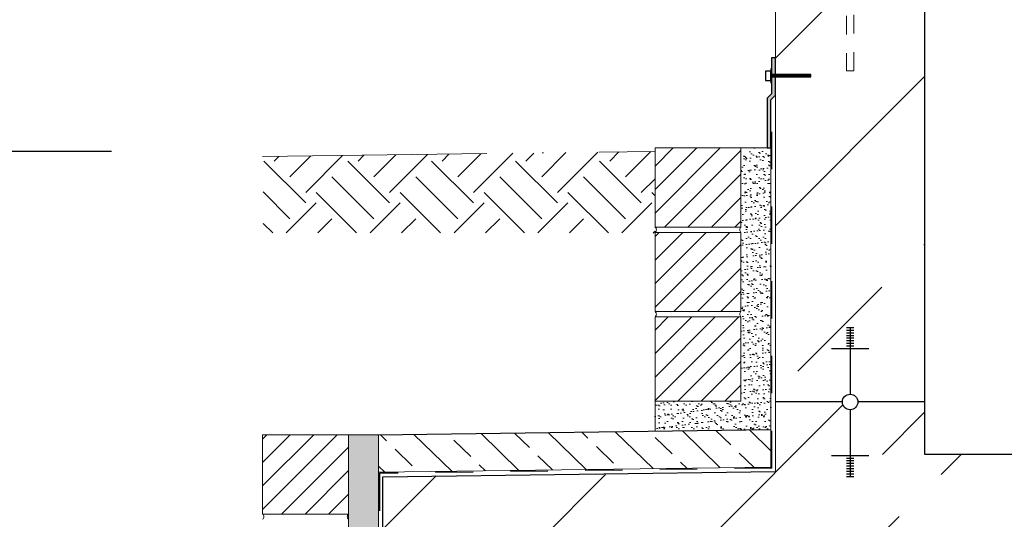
# Model space of a CAD drawing. Header units: millimetres. Extents: x -48448 to 452754, y -13941 to 17062.
# Tile 452 of 458: x 23327 to 24644, y 3903 to 4571. Entities that reach past the tile are written whole.
import ezdxf

# ---------------------------------------------------------------- set-up
doc = ezdxf.new("R2010")
doc.units = ezdxf.units.MM
doc.linetypes.add('ACAD_ISO10W100', pattern=[18, 12, -3, 0, -3])
doc.linetypes.add('JIS_02_1.0', pattern=[2, 1, -1])
doc.layers.add('0_0_1_im Papierbereich gezeichnet', color=7, linetype='Continuous')
doc.layers.add('Bemaßung', color=7, linetype='Continuous', lineweight=13)
doc.dimstyles.new('DIN', dxfattribs={"dimtxt": 2.5, "dimasz": 2.5, "dimexe": 1.25, "dimexo": 0.625, "dimtad": 1, "dimtih": 1, "dimdec": 4, "dimdsep": 46, "dimlunit": 6, "dimtxsty": 'Standard', "dimcen": 2.5, "dimadec": 0, "dimazin": 0, "dimtfac": 1, "dimtdec": 4, "dimtmove": 0, "dimatfit": 3, "dimfxl": 0, "dimtvp": 1, "dimtolj": 1, "dimtzin": 0, "dimarcsym": 0})

# ---------------------------------------------------------------- blocks, each defined once
blk = doc.blocks.new('*D31')
at = {"layer": 'Bemaßung', "color": 0, "lineweight": -2, "transparency": 16777216}
for p, q in [((23402.7, 6394.8), (23129.3, 6394.8)), ((23179.3, 6344.8), (23179.3, 4444.8)), ((23449.3, 4394.8), (23129.3, 4394.8))]:
    blk.add_line(p, q, dxfattribs=at)
at = {"layer": 'Bemaßung', "color": 0, "transparency": 16777216}
for points in [[(23171, 6344.8), (23187.7, 6344.8), (23179.3, 6394.8)], [(23171, 4444.8), (23187.7, 4444.8), (23179.3, 4394.8)]]:
    blk.add_solid(points, dxfattribs=at)
at = {"layer": 'DEFPOINTS', "color": 0, "transparency": 16777216}
for p in [(23802.7, 6394.8), (23179.3, 4394.8), (23849.3, 4394.8)]:
    blk.add_point(p, dxfattribs=at)
at = {"layer": 'Bemaßung', "color": 0, "transparency": 16777216, "insert": (23079.3, 5394.8), "char_height": 100, "attachment_point": 5, "rotation": 90}
blk.add_mtext('\\A1;2.00', dxfattribs=at)

msp = doc.modelspace()

# ---------------------------------------------------------------- hatches: boundary and pattern name
at = {"lineweight": 9}
h = msp.add_hatch(dxfattribs=at)
h.set_pattern_fill('ANSI33', color=256, scale=50)
h.set_pattern_definition([(45, (-1483.5, 145.76), (-224.5064, 224.5064), []), (45, (-1259, 145.76), (-224.5064, 224.5064), [158.75, -79.375])])
edge = h.paths.add_edge_path()
edge.add_line((26237.662, 4523.995), (26190.162, 4523.995))
edge.add_line((26190.162, 4523.995), (26190.162, 4527.136))
edge.add_line((26190.162, 4527.136), (26237.662, 4527.136))
edge.add_line((26237.662, 4527.136), (26237.662, 5189.906))
edge.add_line((26237.662, 5189.906), (26037.662, 5189.906))
edge.add_line((26037.662, 5189.906), (26037.662, 4059.617))
edge.add_line((26037.662, 4059.617), (26127.31, 4059.617))
edge.add_arc((26137.662, 4059.617), 10.353, 0, 180, ccw=False)
edge.add_line((26148.015, 4059.617), (26237.662, 4059.617))
edge.add_line((26237.662, 4059.617), (26237.662, 4523.995))
edge = h.paths.add_edge_path()
edge.add_line((26509.927, 3995.66), (26237.662, 3992.022))
edge.add_line((26237.662, 3992.022), (26237.662, 4059.617))
edge.add_line((26237.662, 4059.617), (26148.015, 4059.617))
edge.add_arc((26137.662, 4059.617), 10.353, -180, 0, ccw=False)
edge.add_line((26127.31, 4059.617), (26037.662, 4059.617))
edge.add_line((26037.662, 4059.617), (26037.662, 3989.349))
edge.add_line((26037.662, 3989.349), (25797.662, 3989.349))
edge.add_line((25797.662, 3989.349), (25797.662, 3769.906))
edge.add_line((25797.662, 3769.906), (25897.662, 3769.906))
edge.add_line((25897.662, 3769.906), (25897.662, 3759.906))
edge.add_line((25897.662, 3759.906), (25797.662, 3759.906))
edge.add_line((25797.662, 3759.906), (25797.662, 3599.906))
edge.add_line((25797.662, 3599.906), (25897.662, 3599.906))
edge.add_line((25897.662, 3599.906), (25897.662, 3589.906))
edge.add_line((25897.662, 3589.906), (26509.927, 3589.906))
edge.add_line((26509.927, 3589.906), (26509.927, 3995.66))
edge = h.paths.add_edge_path()
edge.add_line((24777.662, 3989.349), (24537.662, 3989.349))
edge.add_line((24537.662, 3989.349), (24537.662, 4059.617))
edge.add_line((24537.662, 4059.617), (24448.015, 4059.617))
edge.add_arc((24437.662, 4059.617), 10.353, -180, 0, ccw=False)
edge.add_line((24427.31, 4059.617), (24337.662, 4059.617))
edge.add_line((24337.662, 4059.617), (24337.662, 3966.632))
edge.add_line((24337.662, 3966.632), (23812.662, 3959.617))
edge.add_line((23812.662, 3959.617), (23812.386, 3605.906))
edge.add_line((23812.386, 3605.906), (23930.161, 3605.906))
edge.add_line((23930.161, 3605.906), (23930.161, 3607.906))
edge.add_line((23930.161, 3607.906), (24090.161, 3607.906))
edge.add_line((24090.161, 3607.906), (24215.248, 3605.906))
edge.add_line((24215.248, 3605.906), (24215.248, 3595.906))
edge.add_line((24215.248, 3595.906), (24261.648, 3595.906))
edge.add_line((24261.648, 3595.906), (24261.648, 3589.905))
edge.add_line((24261.648, 3589.905), (24677.662, 3589.905))
edge.add_line((24677.662, 3589.905), (24677.662, 3599.906))
edge.add_line((24677.662, 3599.906), (24777.662, 3599.906))
edge.add_line((24777.662, 3599.906), (24777.662, 3759.906))
edge.add_line((24777.662, 3759.906), (24677.662, 3759.906))
edge.add_line((24677.662, 3759.906), (24677.662, 3769.906))
edge.add_line((24677.662, 3769.906), (24777.662, 3769.906))
edge.add_line((24777.662, 3769.906), (24777.662, 3989.349))
h.paths.add_polyline_path([(24212.662, 3555.904), (24201.648, 3555.906), (24201.648, 3589.906), (23812.373, 3589.906), (23812.03, 3150.973), (24212.662, 3150.973)])
h.paths.add_polyline_path([(25287.662, 3759.906), (24787.662, 3759.906), (24787.662, 3599.906), (25287.662, 3599.906)])
h.paths.add_polyline_path([(25787.662, 3769.906), (25287.662, 3769.906), (25287.662, 3599.906), (25787.662, 3599.906)])
h.paths.add_polyline_path([(25787.662, 3989.349), (25287.662, 3989.349), (25287.662, 3769.906), (25787.662, 3769.906)])
h.paths.add_polyline_path([(25287.662, 3989.349), (24787.662, 3989.349), (24787.662, 3769.906), (25287.662, 3769.906)])
h.paths.add_polyline_path([(24777.662, 3769.906), (24677.662, 3769.906), (24677.662, 3759.906), (24777.662, 3759.906)], flags=17)
h.paths.add_polyline_path([(25287.662, 3769.906), (24787.662, 3769.906), (24787.662, 3759.906), (25287.662, 3759.906)])
h.paths.add_polyline_path([(24777.662, 3599.906), (24677.662, 3599.906), (24677.662, 3589.905), (24777.662, 3589.905)], flags=17)
h.paths.add_polyline_path([(25287.662, 3599.906), (24787.662, 3599.906), (24787.662, 3589.905), (25287.662, 3589.905)])
h.paths.add_polyline_path([(24787.662, 3599.906), (24777.662, 3599.906), (24777.662, 3589.905), (24787.662, 3589.905)])
h.paths.add_polyline_path([(24787.662, 3769.906), (24777.662, 3769.906), (24777.662, 3759.906), (24787.662, 3759.906)])
h.paths.add_polyline_path([(25897.662, 3769.906), (25797.662, 3769.906), (25787.662, 3769.906), (25787.662, 3759.906), (25897.662, 3759.906)])
h.paths.add_polyline_path([(25897.662, 3599.906), (25787.662, 3599.906), (25787.662, 3589.906), (25897.662, 3589.906)])
h = msp.add_hatch(dxfattribs=at)
h.set_pattern_fill('ANSI33', color=256, scale=50)
h.set_pattern_definition([(45, (-94059.6, 42154.38), (-224.5064, 224.5064), []), (45, (-93835.1, 42154.38), (-224.5064, 224.5064), [158.75, -79.375])])
h.paths.add_polyline_path([(24337.662, 5189.906), (24537.662, 5189.906), (24537.662, 3989.349), (24337.662, 3989.349)])
h = msp.add_hatch(color=250)
h.dxf.hatch_style = 1
h.paths.add_polyline_path([(24337.662, 4519.837), (24332.655, 4519.837), (24332.655, 4497.443), (24337.659, 4497.443)])
h.paths.add_polyline_path([(24337.659, 4497.443), (24332.655, 4497.443), (24332.655, 4494.303), (24337.658, 4494.303)])
h.paths.add_polyline_path([(24337.658, 4494.303), (24332.655, 4494.303), (24332.655, 4486.459), (24332.655, 4471.908), (24326.662, 4465.916), (24326.662, 4399.485), (24331.662, 4399.485), (24331.662, 4463.845), (24337.655, 4469.837)])
at = {"lineweight": 5}
h = msp.add_hatch(dxfattribs=at)
h.set_pattern_fill('ANSI31', color=256, scale=0.4, style=0)
h.set_pattern_definition([(45, (-63219.5027, 42029.615), (-0.898025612, 0.898025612), [])])
h.paths.add_polyline_path([(24332.655, 4494.303), (24385.162, 4494.303), (24385.162, 4497.443), (24332.655, 4497.443)])
h = msp.add_hatch()
h.set_pattern_fill('EARTH', color=253, scale=12.5, angle=45, style=0)
h.set_pattern_definition([(45, (809.56, 41944.55), (7e-15, 112.2532), [79.375, -79.375]), (45, (788.51, 41965.594), (7e-15, 112.2532), [79.375, -79.375]), (45, (767.466, 41986.64), (7e-15, 112.2532), [79.375, -79.375]), (135, (767.466, 42000.67), (-112.2532, 7e-15), [79.375, -79.375]), (135, (788.51, 42021.72), (-112.2532, 7e-15), [79.375, -79.375]), (135, (809.56, 42042.77), (-112.2532, 7e-15), [79.375, -79.375])])
h.paths.add_polyline_path([(24176.662, 4394.769), (23652.361, 4387.763), (23652.328, 4285.681), (24176.662, 4285.681)])
at = {"lineweight": 18}
h = msp.add_hatch(dxfattribs=at)
h.set_pattern_fill('ANSI31', color=0, scale=7, style=0)
h.paths.add_polyline_path([(24291.662, 4399.485), (24176.662, 4399.485), (24176.662, 4293.485), (24291.662, 4293.485)])
h = msp.add_hatch(dxfattribs=at)
h.set_pattern_fill('ANSI31', color=0, scale=7, style=0)
h.paths.add_polyline_path([(24291.662, 4286.485), (24176.662, 4286.485), (24176.662, 4180.485), (24291.662, 4180.485)])
h = msp.add_hatch(dxfattribs=at)
h.set_pattern_fill('ANSI31', color=0, scale=7, style=0)
h.set_pattern_definition([(45, (-63219.503, 41823.152), (-15.715448, 15.715448), [])])
h.paths.add_polyline_path([(24291.662, 4173.485), (24176.662, 4173.485), (24176.662, 4060.485), (24291.662, 4060.485)])
at = {"lineweight": 9}
h = msp.add_hatch(dxfattribs=at)
h.set_pattern_fill('ANSI33', color=256, scale=10, angle=90.7656)
h.set_pattern_definition([(135.7656, (-88766.8, 40638.69), (-44.29731, -45.497236), []), (135.7656, (-88767.4, 40683.587), (-44.29731, -45.497236), [31.75, -15.875])])
h.paths.add_polyline_path([(26243.662, 4048.106), (26243.662, 3998.102), (26509.927, 4001.66), (26509.927, 4051.664)])
h.paths.add_polyline_path([(24331.662, 3972.552), (24331.662, 4022.556), (23805.976, 4015.531), (23806.644, 3965.536)])
at = {"lineweight": 18}
h = msp.add_hatch(dxfattribs=at)
h.set_pattern_fill('ANSI31', color=0, scale=7, style=0)
h.set_pattern_definition([(45, (-525, -270.869), (-15.715448, 15.715448), [])])
h.paths.add_polyline_path([(23766.662, 4015.616), (23651.662, 4015.616), (23651.662, 3909.616), (23766.662, 3909.616)])
at = {"layer": 'Bemaßung', "lineweight": 5}
h = msp.add_hatch(dxfattribs=at)
h.set_pattern_fill('AR-SAND', color=256, scale=0.25)
h.set_pattern_definition([(37.5, (-94059.604, 42154.375), (-0.4000078, 12.2353309), [0, -9.652, 0, -10.795, 0, -10.31875]), (7.5, (-94059.604, 42154.375), (11.238082, 17.9206275), [0, -5.207, 0, -8.6995, 0, -3.33375]), (327.5, (-94067.414, 42154.375), (19.7748093, 0.0359296), [0, -3.175, 0, -11.43, 0, -14.9225]), (317.5, (-94067.414, 42154.375), (19.0889113, 5.573233), [0, -1.5875, 0, -7.493, 0, -8.5725])])
h.paths.add_polyline_path([(24331.662, 4399.485), (24326.662, 4399.485), (24291.662, 4399.485), (24291.662, 4286.485), (24291.662, 4173.485), (24291.662, 4060.485), (24176.662, 4060.485), (24176.662, 4020.485), (24331.662, 4022.556)])
h = msp.add_hatch(dxfattribs=at)
h.set_pattern_fill('AR-SAND', color=256, scale=0.25)
h.set_pattern_definition([(37.5, (-88610.589, 42139.684), (-0.4000078, 12.2353309), [0, -9.652, 0, -10.795, 0, -10.31875]), (7.5, (-88610.59, 42139.684), (11.238082, 17.9206275), [0, -5.207, 0, -8.6995, 0, -3.33375]), (327.5, (-88618.4, 42139.684), (19.7748093, 0.0359296), [0, -3.175, 0, -11.43, 0, -14.9225]), (317.5, (-88618.4, 42139.684), (19.0889113, 5.573233), [0, -1.5875, 0, -7.493, 0, -8.5725])])
h.paths.add_polyline_path([(23766.662, 3150.973), (23806.662, 3150.973), (23806.662, 4015.616), (23766.662, 4015.616)])

# ---------------------------------------------------------------- linework, layer by layer
at = {"lineweight": 9}
for p, q in [((24337.662, 3966.632), (24337.662, 5189.906)), ((24291.662, 4399.485), (24331.662, 4399.485)), ((23806.662, 3965.616), (23806.662, 4015.616)), ((24331.662, 3972.552), (23806.662, 3965.536)), ((23806.662, 3965.616), (23806.662, 3150.973))]:
    msp.add_line(p, q, dxfattribs=at)
for p, q in [((24537.662, 3989.349), (24537.662, 5189.906)), ((24432.662, 4159.27), (24442.662, 4159.27)), ((24432.662, 4155.75), (24442.662, 4155.75)), ((24432.662, 4152.23), (24442.662, 4152.23)), ((24437.662, 4159.617), (24437.662, 4069.969)), ((24432.662, 4148.71), (24442.662, 4148.71)), ((24432.662, 4145.19), (24442.662, 4145.19)), ((24432.662, 4141.67), (24442.662, 4141.67)), ((24432.662, 4138.15), (24442.662, 4138.15)), ((24412.662, 4131.111), (24462.662, 4131.111)), ((24432.662, 4134.63), (24442.662, 4134.63)), ((24427.31, 4059.617), (24337.662, 4059.617)), ((24537.662, 4059.617), (24448.015, 4059.617)), ((24437.662, 4049.264), (24437.662, 3959.617)), ((23805.976, 4015.531), (24331.662, 4022.556)), ((24412.662, 3988.122), (24462.662, 3988.122)), ((24432.662, 3984.603), (24442.662, 3984.603)), ((24432.662, 3981.083), (24442.662, 3981.083)), ((26037.662, 3989.349), (24537.662, 3989.349)), ((23812.662, 3959.617), (24337.662, 3966.632)), ((24432.662, 3977.563), (24442.662, 3977.563)), ((24432.662, 3974.043), (24442.662, 3974.043)), ((24432.662, 3970.523), (24442.662, 3970.523)), ((24432.662, 3967.003), (24442.662, 3967.003)), ((23812.03, 3150.973), (23812.662, 3959.617)), ((24432.662, 3963.483), (24442.662, 3963.483)), ((24432.662, 3959.963), (24442.662, 3959.963))]:
    msp.add_line(p, q)
at = {"color": 250, "lineweight": 9}
msp.add_line((24331.662, 3972.552), (24331.662, 4463.845), dxfattribs=at)
at = {"linetype": 'JIS_02_1.0', "lineweight": 25, "ltscale": 50}
for p, q in [((24333.076, 3971.156), (24333.076, 4465.259)), ((24333.076, 3971.156), (23808.077, 3964.141)), ((23808.077, 3964.141), (23808.077, 3150.973))]:
    msp.add_line(p, q, dxfattribs=at)
at = {"color": 253, "linetype": 'ACAD_ISO10W100', "lineweight": 13, "ltscale": 25}
for p, q in [((23651.662, 4387.754), (24176.662, 4394.769)), ((24176.662, 4060.485), (24176.662, 4020.485)), ((23806.662, 4015.616), (23766.662, 4015.616))]:
    msp.add_line(p, q, dxfattribs=at)
at = {"color": 253, "linetype": 'ACAD_ISO10W100', "lineweight": 18, "ltscale": 25}
msp.add_line((23766.662, 4015.616), (23766.662, 3150.973), dxfattribs=at)
at = {"linetype": 'JIS_02_1.0', "lineweight": 18, "ltscale": 25}
msp.add_lwpolyline([(24432.662, 4502.627), (24442.662, 4502.627), (24442.662, 4976.071), (24432.662, 4976.071)], close=True, dxfattribs=at)
at = {"color": 250}
msp.add_lwpolyline([(24331.662, 4399.485), (24331.662, 4463.845), (24337.655, 4469.837), (24337.662, 4519.837), (24332.655, 4519.837), (24332.655, 4471.908), (24326.662, 4465.916), (24326.662, 4399.485), (24331.662, 4399.485)], dxfattribs=at)
at = {"lineweight": 18}
for points in [[(24291.662, 4399.485), (24176.662, 4399.485), (24176.662, 4293.485), (24291.662, 4293.485), (24291.662, 4399.485)], [(24291.662, 4173.485), (24176.662, 4173.485), (24176.662, 4060.485), (24291.662, 4060.485), (24291.662, 4173.485)], [(23766.662, 4015.616), (23651.662, 4015.616), (23651.662, 3909.616), (23766.662, 3909.616), (23766.662, 4015.616)]]:
    msp.add_lwpolyline(points, dxfattribs=at)
at = {"color": 0, "lineweight": 18}
msp.add_lwpolyline([(24291.662, 4286.485), (24176.662, 4286.485), (24176.662, 4180.485), (24291.662, 4180.485), (24291.662, 4286.485)], dxfattribs=at)
msp.add_circle((24437.662, 4059.617), 10.353)
at = {"lineweight": 18}
for centre, start, end in [((24174.084, 4289.985), 306.378769, 53.621231), ((24294.24, 4289.985), 126.378769, 233.621231), ((24174.084, 4176.985), 306.378769, 53.621231), ((24294.24, 4176.985), 126.378769, 233.621231), ((23649.084, 3906.116), 306.378769, 53.621231), ((23769.241, 3906.116), 126.378769, 233.621231)]:
    msp.add_arc(centre, 4.347, start, end, dxfattribs=at)
at = {"layer": '0_0_1_im Papierbereich gezeichnet'}
for points in [[(24324.644, 4489.488), (24331.572, 4489.488), (24331.572, 4502.257), (24324.644, 4502.257)], [(24331.572, 4486.459), (24332.655, 4486.459), (24332.655, 4505.287), (24331.572, 4505.287)], [(24332.655, 4494.303), (24385.162, 4494.303), (24385.162, 4497.443), (24332.655, 4497.443)]]:
    msp.add_lwpolyline(points, close=True, dxfattribs=at)

# ---------------------------------------------------------------- dimensions: what is measured, and where the dimension line sits
at = {"layer": 'Bemaßung'}
dim = msp.add_linear_dim(base=(23179.329, 4394.769), p1=(23802.662, 6394.769), p2=(23849.301, 4394.769), angle=90, text='2.00', dimstyle='DIN', override={"dimscale": 100, "dimtxt": 1, "dimasz": 0.5, "dimexe": 0.5, "dimexo": 4, "dimgap": 0.5, "dimtih": 0, "dimdec": 2, "dimsah": 1, "dimtmove": 2}, dxfattribs=at)
dim.commit()
dim.dimension.update_dxf_attribs({"geometry": '*D31', "text_midpoint": (23079.329, 5394.769)})

doc.saveas('drawing.dxf')
